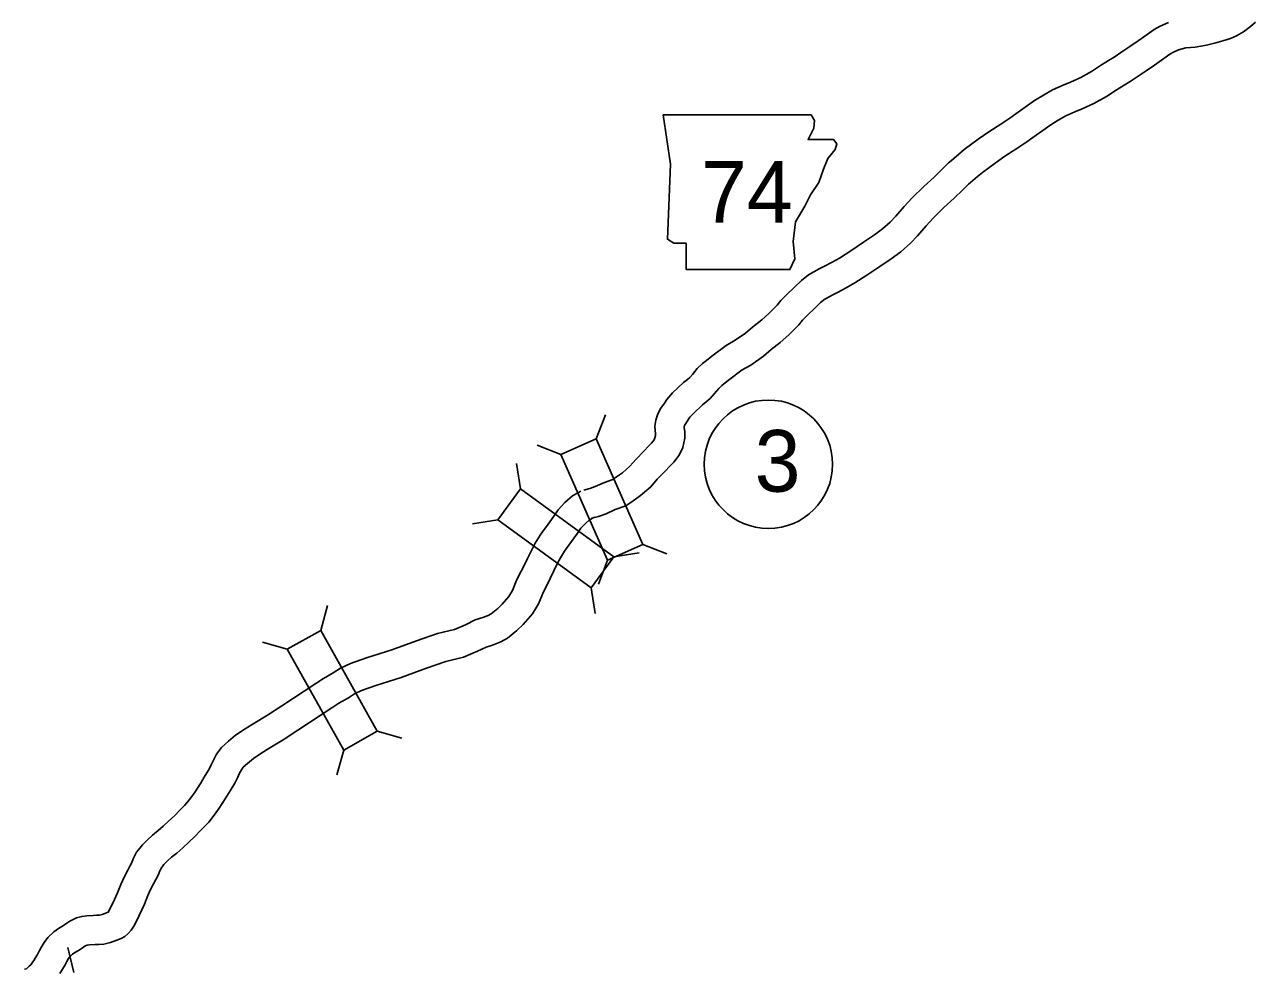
# Model space of a CAD drawing. Extents: x -939622 to -934245, y 1383184 to 1385301.
# Drawn here: x -935516.59 to -935478.62, y 1384109.13 to 1384138.26 of the extents above; entities that cross this region are included whole.
import ezdxf

# ---------------------------------------------------------------- set-up
doc = ezdxf.new("R2010")
doc.units = 0
for name, color, linetype in [('Level 10', 7, 'Continuous'), ('Level 20', 7, 'Continuous'), ('Level 21', 7, 'Continuous'), ('Level 27', 7, 'Continuous')]:
    doc.layers.add(name, color=color, linetype=linetype)

msp = doc.modelspace()

# ---------------------------------------------------------------- linework, layer by layer
at = {"layer": 'Level 10'}
for points in [[(-935499.345, 1384123.91), (-935499.157, 1384123.961), (-935498.988, 1384124.02), (-935498.706, 1384124.145), (-935498.45, 1384124.237), (-935498.33, 1384124.317), (-935498.147, 1384124.449), (-935497.916, 1384124.648), (-935497.735, 1384124.858), (-935497.476, 1384125.122), (-935497.341, 1384125.266), (-935497.254, 1384125.359), (-935497.171, 1384125.465), (-935497.145, 1384125.52), (-935497.129, 1384125.6), (-935497.129, 1384125.655), (-935497.14, 1384125.75), (-935497.152, 1384125.88), (-935497.124, 1384126.067), (-935497.061, 1384126.261), (-935496.962, 1384126.442), (-935496.855, 1384126.596), (-935496.783, 1384126.709), (-935496.603, 1384126.907), (-935496.263, 1384127.227), (-935496.14, 1384127.324), (-935496.068, 1384127.386), (-935495.987, 1384127.473), (-935495.84, 1384127.658), (-935495.675, 1384127.811), (-935495.553, 1384127.912), (-935495.389, 1384128.044), (-935494.946, 1384128.375), (-935494.67, 1384128.531), (-935494.351, 1384128.751), (-935494.139, 1384128.939), (-935493.853, 1384129.162), (-935493.629, 1384129.355), (-935493.377, 1384129.611), (-935493.26, 1384129.755), (-935493.095, 1384129.92), (-935492.832, 1384130.182), (-935492.627, 1384130.374), (-935492.412, 1384130.548), (-935492.08, 1384130.733), (-935491.92, 1384130.813), (-935491.674, 1384130.938), (-935491.456, 1384131.065), (-935491.105, 1384131.293), (-935490.71, 1384131.552), (-935490.374, 1384131.782), (-935490.125, 1384131.963), (-935489.884, 1384132.177), (-935489.712, 1384132.354), (-935489.452, 1384132.657), (-935489.21, 1384132.923), (-935488.851, 1384133.273), (-935488.535, 1384133.565), (-935488.264, 1384133.826), (-935488.085, 1384134.002), (-935488.001, 1384134.077), (-935487.771, 1384134.271), (-935487.601, 1384134.415), (-935487.174, 1384134.727), (-935486.848, 1384134.958), (-935486.47, 1384135.194), (-935486.199, 1384135.381), (-935486.015, 1384135.517), (-935485.728, 1384135.718), (-935485.432, 1384135.925), (-935485.163, 1384136.091), (-935484.881, 1384136.252), (-935484.551, 1384136.401), (-935484.328, 1384136.493), (-935484.01, 1384136.638), (-935483.674, 1384136.821), (-935483.365, 1384137.02), (-935483.151, 1384137.155), (-935482.978, 1384137.264), (-935482.739, 1384137.424), (-935482.491, 1384137.592), (-935482.24, 1384137.759), (-935481.963, 1384137.957), (-935481.743, 1384138.109), (-935481.556, 1384138.217), (-935481.297, 1384138.334)], [(-935499.107, 1384123.042), (-935498.888, 1384123.102), (-935498.656, 1384123.183), (-935498.372, 1384123.309), (-935498.042, 1384123.426), (-935497.816, 1384123.578), (-935497.589, 1384123.743), (-935497.278, 1384124.01), (-935497.073, 1384124.248), (-935496.827, 1384124.498), (-935496.683, 1384124.651), (-935496.568, 1384124.776), (-935496.402, 1384124.989), (-935496.286, 1384125.23), (-935496.228, 1384125.511), (-935496.229, 1384125.709), (-935496.244, 1384125.841), (-935496.246, 1384125.855), (-935496.245, 1384125.861), (-935496.231, 1384125.902), (-935496.195, 1384125.968), (-935496.106, 1384126.098), (-935496.066, 1384126.16), (-935495.961, 1384126.276), (-935495.676, 1384126.544), (-935495.568, 1384126.629), (-935495.443, 1384126.737), (-935495.304, 1384126.886), (-935495.178, 1384127.045), (-935495.082, 1384127.134), (-935494.984, 1384127.215), (-935494.838, 1384127.332), (-935494.453, 1384127.62), (-935494.192, 1384127.768), (-935493.796, 1384128.04), (-935493.563, 1384128.247), (-935493.282, 1384128.466), (-935493.013, 1384128.697), (-935492.706, 1384129.01), (-935492.592, 1384129.151), (-935492.46, 1384129.282), (-935492.206, 1384129.535), (-935492.036, 1384129.694), (-935491.906, 1384129.799), (-935491.659, 1384129.937), (-935491.515, 1384130.009), (-935491.242, 1384130.147), (-935490.983, 1384130.299), (-935490.613, 1384130.539), (-935490.209, 1384130.804), (-935489.854, 1384131.047), (-935489.561, 1384131.261), (-935489.261, 1384131.526), (-935489.046, 1384131.748), (-935488.778, 1384132.061), (-935488.563, 1384132.298), (-935488.232, 1384132.62), (-935487.918, 1384132.91), (-935487.636, 1384133.181), (-935487.47, 1384133.345), (-935487.411, 1384133.397), (-935487.19, 1384133.584), (-935487.044, 1384133.707), (-935486.649, 1384133.996), (-935486.349, 1384134.209), (-935485.976, 1384134.441), (-935485.676, 1384134.649), (-935485.49, 1384134.786), (-935485.212, 1384134.98), (-935484.936, 1384135.174), (-935484.703, 1384135.318), (-935484.472, 1384135.449), (-935484.194, 1384135.575), (-935483.97, 1384135.667), (-935483.607, 1384135.833), (-935483.215, 1384136.046), (-935482.881, 1384136.261), (-935482.671, 1384136.394), (-935482.487, 1384136.51), (-935482.237, 1384136.678), (-935481.99, 1384136.844), (-935481.729, 1384137.018), (-935481.446, 1384137.22), (-935481.261, 1384137.348), (-935481.144, 1384137.416), (-935480.997, 1384137.482), (-935480.762, 1384137.543), (-935480.481, 1384137.565), (-935480.132, 1384137.626), (-935479.84, 1384137.704), (-935479.627, 1384137.767), (-935479.39, 1384137.839), (-935479.2, 1384137.917), (-935478.991, 1384138.04), (-935478.776, 1384138.201), (-935478.621, 1384138.34)], [(-935516.594, 1384109.138), (-935516.537, 1384109.155), (-935516.509, 1384109.177), (-935516.452, 1384109.23), (-935516.407, 1384109.274), (-935516.339, 1384109.366), (-935516.312, 1384109.41), (-935516.27, 1384109.476), (-935516.198, 1384109.597), (-935516.132, 1384109.712), (-935516.079, 1384109.811), (-935515.99, 1384109.967), (-935515.876, 1384110.115), (-935515.695, 1384110.287), (-935515.552, 1384110.396), (-935515.393, 1384110.491), (-935515.317, 1384110.542), (-935515.203, 1384110.625), (-935514.996, 1384110.727), (-935514.824, 1384110.764), (-935514.679, 1384110.785), (-935514.475, 1384110.797), (-935514.362, 1384110.804), (-935514.283, 1384110.808), (-935514.203, 1384110.827), (-935514.068, 1384110.878), (-935514.016, 1384110.897), (-935513.998, 1384110.926), (-935513.939, 1384111.038), (-935513.875, 1384111.175), (-935513.725, 1384111.491), (-935513.63, 1384111.755), (-935513.527, 1384111.982), (-935513.413, 1384112.189), (-935513.349, 1384112.317), (-935513.289, 1384112.43), (-935513.241, 1384112.546), (-935513.138, 1384112.748), (-935513.042, 1384112.874), (-935512.955, 1384112.974), (-935512.813, 1384113.119), (-935512.649, 1384113.275), (-935512.472, 1384113.415), (-935512.321, 1384113.546), (-935512.145, 1384113.713), (-935511.974, 1384113.873), (-935511.808, 1384114.045), (-935511.664, 1384114.192), (-935511.594, 1384114.265), (-935511.466, 1384114.428), (-935511.335, 1384114.611), (-935511.168, 1384114.867), (-935511.024, 1384115.108), (-935510.903, 1384115.306), (-935510.839, 1384115.437), (-935510.761, 1384115.601), (-935510.669, 1384115.766), (-935510.519, 1384115.98), (-935510.303, 1384116.166), (-935510.086, 1384116.351), (-935509.794, 1384116.552), (-935509.488, 1384116.732), (-935509.095, 1384116.973), (-935508.657, 1384117.258), (-935507.611, 1384117.949), (-935507.374, 1384118.107), (-935507.074, 1384118.275), (-935506.851, 1384118.421), (-935506.54, 1384118.566), (-935506.05, 1384118.742), (-935505.267, 1384118.991), (-935504.5, 1384119.265), (-935503.85, 1384119.494), (-935503.331, 1384119.618), (-935502.992, 1384119.761), (-935502.692, 1384119.908), (-935502.458, 1384119.981), (-935502.296, 1384120.046), (-935502.201, 1384120.099), (-935501.995, 1384120.264), (-935501.858, 1384120.394), (-935501.655, 1384120.628), (-935501.544, 1384120.813), (-935501.404, 1384121.153), (-935501.276, 1384121.408), (-935501.182, 1384121.586), (-935501.079, 1384121.805), (-935500.949, 1384122.073), (-935500.838, 1384122.277), (-935500.689, 1384122.521), (-935500.619, 1384122.621), (-935500.445, 1384122.86), (-935500.288, 1384123.076), (-935500.131, 1384123.304), (-935499.924, 1384123.525), (-935499.69, 1384123.74), (-935499.435, 1384123.874)], [(-935515.503, 1384109.004), (-935515.421, 1384109.143), (-935515.345, 1384109.276), (-935515.292, 1384109.375), (-935515.239, 1384109.467), (-935515.205, 1384109.512), (-935515.112, 1384109.6), (-935515.047, 1384109.65), (-935514.913, 1384109.73), (-935514.805, 1384109.801), (-935514.735, 1384109.852), (-935514.696, 1384109.871), (-935514.665, 1384109.878), (-935514.589, 1384109.889), (-935514.422, 1384109.898), (-935514.308, 1384109.905), (-935514.153, 1384109.914), (-935513.94, 1384109.964), (-935513.752, 1384110.036), (-935513.616, 1384110.086), (-935513.504, 1384110.147), (-935513.395, 1384110.238), (-935513.307, 1384110.339), (-935513.222, 1384110.467), (-935513.132, 1384110.639), (-935513.061, 1384110.791), (-935512.893, 1384111.144), (-935512.795, 1384111.416), (-935512.721, 1384111.58), (-935512.616, 1384111.771), (-935512.55, 1384111.903), (-935512.475, 1384112.044), (-935512.423, 1384112.169), (-935512.373, 1384112.267), (-935512.344, 1384112.305), (-935512.294, 1384112.363), (-935512.181, 1384112.478), (-935512.059, 1384112.594), (-935511.897, 1384112.721), (-935511.715, 1384112.881), (-935511.528, 1384113.059), (-935511.342, 1384113.232), (-935511.163, 1384113.417), (-935511.016, 1384113.567), (-935510.914, 1384113.675), (-935510.746, 1384113.887), (-935510.592, 1384114.103), (-935510.404, 1384114.39), (-935510.253, 1384114.644), (-935510.113, 1384114.874), (-935510.029, 1384115.045), (-935509.961, 1384115.188), (-935509.905, 1384115.288), (-935509.847, 1384115.371), (-935509.718, 1384115.482), (-935509.537, 1384115.636), (-935509.31, 1384115.793), (-935509.025, 1384115.96), (-935508.614, 1384116.212), (-935508.164, 1384116.505), (-935507.113, 1384117.199), (-935506.903, 1384117.339), (-935506.606, 1384117.506), (-935506.412, 1384117.633), (-935506.198, 1384117.733), (-935505.762, 1384117.889), (-935504.979, 1384118.138), (-935504.199, 1384118.417), (-935503.595, 1384118.63), (-935503.05, 1384118.76), (-935502.619, 1384118.942), (-935502.358, 1384119.069), (-935502.156, 1384119.132), (-935501.906, 1384119.233), (-935501.696, 1384119.35), (-935501.403, 1384119.585), (-935501.207, 1384119.771), (-935500.923, 1384120.099), (-935500.738, 1384120.408), (-935500.585, 1384120.779), (-935500.476, 1384120.995), (-935500.376, 1384121.184), (-935500.266, 1384121.418), (-935500.149, 1384121.662), (-935500.059, 1384121.827), (-935499.936, 1384122.028), (-935499.887, 1384122.098), (-935499.718, 1384122.33), (-935499.554, 1384122.555), (-935499.428, 1384122.738), (-935499.29, 1384122.885), (-935499.167, 1384122.998), (-935499.016, 1384123.077)]]:
    msp.add_lwpolyline(points, dxfattribs=at)
at = {"layer": 'Level 20'}
for p, q in [((-935498.959, 1384125.49), (-935498.673, 1384126.228)), ((-935500.046, 1384125.009), (-935500.784, 1384125.295)), ((-935501.295, 1384123.955), (-935501.418, 1384124.737)), ((-935501.996, 1384122.995), (-935502.778, 1384122.872)), ((-935498.416, 1384121.854), (-935497.634, 1384121.976)), ((-935497.518, 1384122.23), (-935496.78, 1384121.944)), ((-935498.605, 1384121.75), (-935498.891, 1384121.011)), ((-935499.116, 1384120.894), (-935498.994, 1384120.112)), ((-935507.459, 1384119.587), (-935507.245, 1384120.349)), ((-935508.494, 1384119.005), (-935509.257, 1384119.219)), ((-935505.713, 1384116.48), (-935504.951, 1384116.266)), ((-935506.749, 1384115.898), (-935506.963, 1384115.135)), ((-935515.072, 1384109.042), (-935515.256, 1384109.812))]:
    msp.add_line(p, q, dxfattribs=at)
for points in [[(-935497.518, 1384122.23), (-935498.959, 1384125.49), (-935500.046, 1384125.009), (-935498.605, 1384121.75)], [(-935498.416, 1384121.854), (-935501.295, 1384123.955), (-935501.996, 1384122.995), (-935499.116, 1384120.894)], [(-935505.713, 1384116.48), (-935507.459, 1384119.587), (-935508.494, 1384119.005), (-935506.749, 1384115.898)]]:
    msp.add_lwpolyline(points, close=True, dxfattribs=at)
at = {"layer": 'Level 21'}
msp.add_lwpolyline([(-935496.89, 1384135.48), (-935496.662, 1384133.958), (-935496.764, 1384131.648), (-935496.561, 1384131.522), (-935496.18, 1384131.522), (-935496.18, 1384130.709), (-935492.982, 1384130.709), (-935492.83, 1384131.039), (-935492.881, 1384131.572), (-935492.805, 1384132.181), (-935492.526, 1384132.664), (-935492.348, 1384133.019), (-935492.094, 1384133.399), (-935491.942, 1384133.805), (-935491.815, 1384134.135), (-935491.587, 1384134.415), (-935491.536, 1384134.592), (-935491.637, 1384134.719), (-935492.424, 1384134.719), (-935492.246, 1384135.074), (-935492.221, 1384135.303), (-935492.326, 1384135.478)], close=True, dxfattribs=at)
at = {"layer": 'Level 27'}
msp.add_circle((-935493.645, 1384124.709), 1.98, dxfattribs=at)

# ---------------------------------------------------------------- texts
at = {"layer": 'Level 21'}
msp.add_text('74', height=1.9008, dxfattribs=at).set_placement((-935495.724, 1384132.153))
at = {"layer": 'Level 27'}
msp.add_text('3', height=1.901, dxfattribs=at).set_placement((-935494.069, 1384123.863))

doc.saveas('drawing.dxf')
